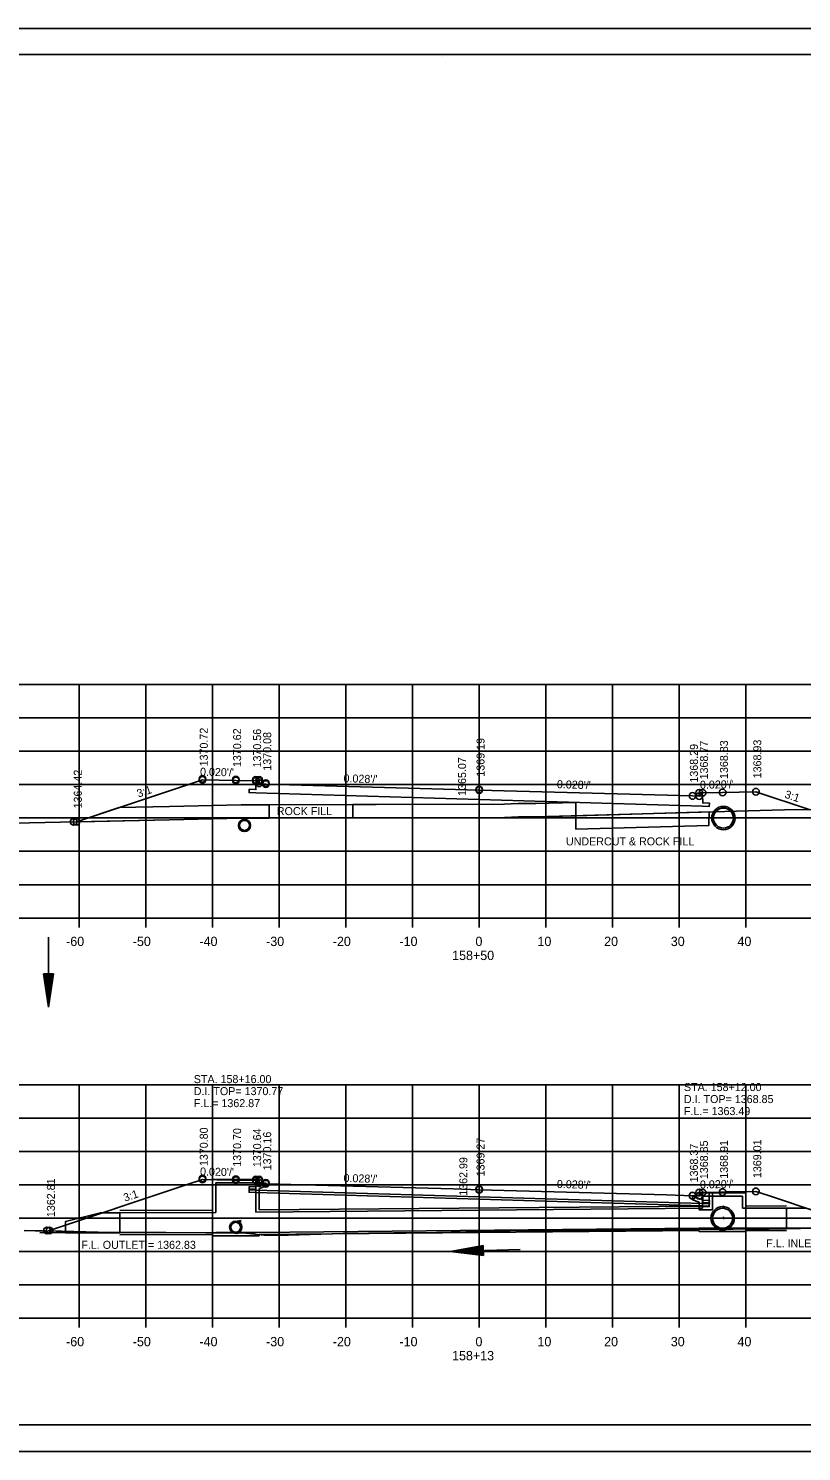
# Model space of a CAD drawing. Extents: x 1374311 to 1383814, y 384102 to 406278.
# Drawn here: x 1381561.1 to 1381677, y 393711.5 to 393924.8 of the extents above; entities that cross this region are included whole.
import ezdxf

# ---------------------------------------------------------------- set-up
doc = ezdxf.new("R2010")
doc.units = 0
for name, color, linetype in [('R_Axis', 7, 'Continuous'), ('R_Axis Annot', 7, 'Continuous'), ('R_Border', 7, 'Continuous'), ('R_Draft', 7, 'Continuous'), ('R_Exist Surface', 7, 'Continuous'), ('R_Fin Surface', 7, 'Continuous'), ('R_Grid', 7, 'Continuous'), ('R_No Plot', 7, 'Continuous'), ('R_Water', 7, 'Continuous'), ('R_Water Annot', 7, 'Continuous'), ('R_Xsect Elev', 7, 'Continuous'), ('R_Xsect Slope', 7, 'Continuous')]:
    doc.layers.add(name, color=color, linetype=linetype)

msp = doc.modelspace()

# ---------------------------------------------------------------- linework, layer by layer
at = {"layer": 'R_Axis'}
for p, q in [((1381488.66, 393791.45), (1381768.66, 393791.45)), ((1381568.66, 393790.05), (1381568.66, 393791.45)), ((1381578.66, 393790.05), (1381578.66, 393791.45)), ((1381588.66, 393790.05), (1381588.66, 393791.45)), ((1381598.66, 393790.05), (1381598.66, 393791.45)), ((1381608.66, 393790.05), (1381608.66, 393791.45)), ((1381618.66, 393790.05), (1381618.66, 393791.45)), ((1381628.66, 393790.05), (1381628.66, 393791.45)), ((1381638.66, 393790.05), (1381638.66, 393791.45)), ((1381648.66, 393790.05), (1381648.66, 393791.45)), ((1381658.66, 393790.05), (1381658.66, 393791.45)), ((1381668.66, 393790.05), (1381668.66, 393791.45)), ((1381488.66, 393731.45), (1381768.66, 393731.45)), ((1381568.66, 393730.05), (1381568.66, 393731.45)), ((1381578.66, 393730.05), (1381578.66, 393731.45)), ((1381588.66, 393730.05), (1381588.66, 393731.45)), ((1381598.66, 393730.05), (1381598.66, 393731.45)), ((1381608.66, 393730.05), (1381608.66, 393731.45)), ((1381618.66, 393730.05), (1381618.66, 393731.45)), ((1381628.66, 393730.05), (1381628.66, 393731.45)), ((1381638.66, 393730.05), (1381638.66, 393731.45)), ((1381648.66, 393730.05), (1381648.66, 393731.45)), ((1381658.66, 393730.05), (1381658.66, 393731.45)), ((1381668.66, 393730.05), (1381668.66, 393731.45))]:
    msp.add_line(p, q, dxfattribs=at)
at = {"layer": 'R_Border'}
for p, q in [((1381470.66, 393920.91), (1381786.84, 393920.91)), ((1381623.18, 393920.65), (1381623.18, 393920.65)), ((1381623.18, 393920.65), (1381623.18, 393920.65)), ((1381786.84, 393715.45), (1381470.66, 393715.45))]:
    msp.add_line(p, q, dxfattribs=at)
at = {"layer": 'R_Draft'}
for p, q in [((1381563.32, 393783.09), (1381564.07, 393778.09)), ((1381564.82, 393783.09), (1381563.32, 393783.09)), ((1381563.45, 393783.09), (1381564.07, 393778.92)), ((1381563.58, 393783.09), (1381564.07, 393779.78)), ((1381563.7, 393783.09), (1381564.07, 393780.62)), ((1381563.83, 393783.09), (1381564.07, 393781.46)), ((1381563.96, 393783.09), (1381564.07, 393782.3)), ((1381564.82, 393783.09), (1381564.07, 393778.09)), ((1381564.32, 393783.09), (1381564.07, 393781.46)), ((1381564.57, 393783.09), (1381564.07, 393779.78)), ((1381564.7, 393783.09), (1381564.07, 393778.92)), ((1381564.45, 393783.09), (1381564.07, 393780.62)), ((1381564.19, 393783.09), (1381564.07, 393782.3)), ((1381629.26, 393742.36), (1381624.28, 393741.47)), ((1381629.3, 393740.86), (1381629.26, 393742.36)), ((1381629.3, 393740.86), (1381624.28, 393741.47)), ((1381629.27, 393742.24), (1381625.12, 393741.5)), ((1381629.3, 393740.99), (1381625.12, 393741.5)), ((1381629.27, 393742.11), (1381625.98, 393741.52)), ((1381629.3, 393741.11), (1381625.98, 393741.52)), ((1381629.27, 393741.98), (1381626.81, 393741.54)), ((1381629.29, 393741.24), (1381626.81, 393741.54)), ((1381629.28, 393741.86), (1381627.66, 393741.57)), ((1381629.29, 393741.37), (1381627.66, 393741.57)), ((1381629.28, 393741.73), (1381628.49, 393741.59)), ((1381629.29, 393741.49), (1381628.49, 393741.59))]:
    msp.add_line(p, q, dxfattribs=at)
at = {"layer": 'R_Exist Surface'}
for p, q in [((1381665.33, 393808.2), (1381665.42, 393808.19)), ((1381665.33, 393804.7), (1381665.42, 393804.69)), ((1381589.14, 393747.32), (1381571.84, 393747.28)), ((1381588.64, 393747.65), (1381574.74, 393747.62)), ((1381665.37, 393748.19), (1381665.22, 393748.19)), ((1381665.42, 393748.26), (1381665.23, 393748.23)), ((1381674.75, 393747.96), (1381668.17, 393747.94)), ((1381674.75, 393748.29), (1381668.67, 393748.27)), ((1381592.95, 393746.13), (1381592.34, 393746.01)), ((1381665.37, 393744.69), (1381665.22, 393744.69)), ((1381665.42, 393746.42), (1381665.23, 393746.39)), ((1381688.32, 393745), (1381668.17, 393744.94)), ((1381674.75, 393744.63), (1381668.67, 393744.61)), ((1381589.15, 393744.32), (1381562.77, 393744.26)), ((1381588.64, 393743.99), (1381574.74, 393743.96)), ((1381592.95, 393744.29), (1381592.34, 393744.17))]:
    msp.add_line(p, q, dxfattribs=at)
for points in [[(1381488.66, 393804.75), (1381501.51, 393804.95), (1381507.33, 393805.03), (1381512.53, 393805.12), (1381537.87, 393805.31), (1381547.17, 393805.41), (1381582.23, 393806.19), (1381592.96, 393806.42), (1381613.21, 393806.48), (1381632.44, 393806.53), (1381634.55, 393806.6), (1381637.17, 393806.62), (1381670.8, 393807.56), (1381676.26, 393807.71), (1381681.36, 393807.65)], [(1381560.41, 393744.62), (1381562.05, 393744.58), (1381563.12, 393744.56), (1381571.5, 393744.38), (1381579.23, 393744.33), (1381581.67, 393744.31), (1381593.66, 393744.23), (1381596.41, 393743.9), (1381600.03, 393743.91), (1381608.27, 393744.14), (1381615.84, 393744.25), (1381622.27, 393744.31), (1381633.3, 393744.54), (1381642.77, 393744.63), (1381651.27, 393744.69), (1381657.46, 393744.74), (1381666.73, 393744.82), (1381672.16, 393744.86), (1381676.83, 393744.9), (1381686.87, 393744.98)]]:
    msp.add_lwpolyline(points, dxfattribs=at)
for centre, radius in [((1381665.29, 393806.44), 1.75), ((1381593.46, 393805.34), 0.917), ((1381665.17, 393746.44), 1.75), ((1381592.14, 393745.09), 0.917)]:
    msp.add_circle(centre, radius, dxfattribs=at)
at = {"layer": 'R_Fin Surface'}
for p, q in [((1381597.15, 393808.43), (1381597.15, 393806.43)), ((1381597.15, 393806.43), (1381597.15, 393808.43)), ((1381609.7, 393808.47), (1381609.7, 393806.47)), ((1381609.7, 393808.47), (1381609.7, 393806.47)), ((1381643.15, 393808.79), (1381643.15, 393804.79)), ((1381643.15, 393806.79), (1381643.15, 393808.79)), ((1381574.68, 393808.02), (1381568.72, 393806.04)), ((1381663.13, 393807.35), (1381643.15, 393806.79)), ((1381643.15, 393806.79), (1381643.15, 393804.79))]:
    msp.add_line(p, q, dxfattribs=at)
for points in [[(1381568.25, 393805.88), (1381587.15, 393812.18), (1381592.15, 393812.08), (1381595.15, 393812.02), (1381595.65, 393812.02), (1381595.66, 393811.52), (1381596.66, 393811.54), (1381628.66, 393810.64), (1381660.66, 393809.75), (1381661.66, 393809.73), (1381661.67, 393810.23), (1381662.17, 393810.23), (1381665.17, 393810.29), (1381670.17, 393810.39), (1381678.28, 393807.68)], [(1381662.17, 393809.87), (1381662.18, 393808.7), (1381663.18, 393808.69), (1381663.17, 393808.19), (1381662.17, 393808.22), (1381628.66, 393809.22), (1381595.15, 393810.23), (1381594.15, 393810.26), (1381594.16, 393810.76), (1381595.16, 393810.71), (1381595.15, 393811.79)], [(1381574.68, 393808.02), (1381582.19, 393808.19), (1381592.94, 393808.42), (1381613.2, 393808.48), (1381632.41, 393808.53), (1381634.51, 393808.6), (1381637.13, 393808.62), (1381643.15, 393808.79)], [(1381597.15, 393808.43), (1381592.94, 393808.42), (1381582.19, 393808.19), (1381574.68, 393808.02)], [(1381643.15, 393808.79), (1381637.13, 393808.62), (1381634.51, 393808.6), (1381632.41, 393808.53), (1381613.2, 393808.48), (1381609.7, 393808.47)], [(1381568.75, 393805.89), (1381582.23, 393806.19), (1381592.96, 393806.42), (1381597.15, 393806.43)], [(1381609.7, 393806.47), (1381613.21, 393806.48), (1381632.44, 393806.53), (1381634.55, 393806.6), (1381637.17, 393806.62), (1381643.15, 393806.79)], [(1381643.15, 393804.78), (1381663.11, 393805.34), (1381663.13, 393807.35)], [(1381643.15, 393804.79), (1381663.11, 393805.34), (1381663.13, 393807.35)], [(1381563.16, 393744.26), (1381584.87, 393751.5), (1381587.15, 393752.26), (1381591.53, 393752.17), (1381592.15, 393752.16), (1381592.52, 393752.15), (1381595.15, 393752.1), (1381595.59, 393752.1), (1381595.65, 393752.1), (1381595.65, 393752.03), (1381595.66, 393751.6), (1381595.78, 393751.6), (1381596.66, 393751.62), (1381624.76, 393750.83), (1381628.66, 393750.72), (1381656.76, 393749.93), (1381660.66, 393749.82), (1381660.78, 393749.82), (1381661.66, 393749.8), (1381661.66, 393749.87), (1381661.67, 393750.3), (1381662.11, 393750.3), (1381662.17, 393750.3), (1381664.8, 393750.36), (1381665.17, 393750.36), (1381665.79, 393750.38), (1381670.17, 393750.46), (1381672.21, 393749.78), (1381686.63, 393744.98)], [(1381662.17, 393749.94), (1381662.18, 393748.78), (1381663.18, 393748.76), (1381663.17, 393748.26), (1381662.17, 393748.29), (1381628.66, 393749.3), (1381595.15, 393750.3), (1381594.15, 393750.33), (1381594.16, 393750.83), (1381595.16, 393750.79), (1381595.15, 393751.86)]]:
    msp.add_lwpolyline(points, dxfattribs=at)
msp.add_arc((1381568.25, 393805.88), 0.5, 1.2895, 18.4349, dxfattribs=at)
at = {"layer": 'R_Grid'}
for p, q in [((1381488.66, 393826.45), (1381768.66, 393826.45)), ((1381568.66, 393791.45), (1381568.66, 393826.45)), ((1381578.66, 393791.45), (1381578.66, 393826.45)), ((1381588.66, 393791.45), (1381588.66, 393826.45)), ((1381598.66, 393791.45), (1381598.66, 393826.45)), ((1381608.66, 393791.45), (1381608.66, 393826.45)), ((1381618.66, 393791.45), (1381618.66, 393826.45)), ((1381628.66, 393791.45), (1381628.66, 393826.45)), ((1381638.66, 393791.45), (1381638.66, 393826.45)), ((1381648.66, 393791.45), (1381648.66, 393826.45)), ((1381658.66, 393791.45), (1381658.66, 393826.45)), ((1381668.66, 393791.45), (1381668.66, 393826.45)), ((1381488.66, 393821.45), (1381768.66, 393821.45)), ((1381488.66, 393816.45), (1381768.66, 393816.45)), ((1381488.66, 393811.45), (1381768.66, 393811.45)), ((1381488.66, 393806.45), (1381768.66, 393806.45)), ((1381488.66, 393801.45), (1381768.66, 393801.45)), ((1381488.66, 393796.45), (1381768.66, 393796.45)), ((1381488.66, 393791.45), (1381768.66, 393791.45)), ((1381488.66, 393766.45), (1381768.66, 393766.45)), ((1381568.66, 393731.45), (1381568.66, 393766.45)), ((1381578.66, 393731.45), (1381578.66, 393766.45)), ((1381588.66, 393731.45), (1381588.66, 393766.45)), ((1381598.66, 393731.45), (1381598.66, 393766.45)), ((1381608.66, 393731.45), (1381608.66, 393766.45)), ((1381618.66, 393731.45), (1381618.66, 393766.45)), ((1381628.66, 393731.45), (1381628.66, 393766.45)), ((1381638.66, 393731.45), (1381638.66, 393766.45)), ((1381648.66, 393731.45), (1381648.66, 393766.45)), ((1381658.66, 393731.45), (1381658.66, 393766.45)), ((1381668.66, 393731.45), (1381668.66, 393766.45)), ((1381488.66, 393761.45), (1381768.66, 393761.45)), ((1381488.66, 393756.45), (1381768.66, 393756.45)), ((1381488.66, 393751.45), (1381768.66, 393751.45)), ((1381488.66, 393746.45), (1381768.66, 393746.45)), ((1381488.66, 393741.45), (1381768.66, 393741.45)), ((1381488.66, 393736.45), (1381768.66, 393736.45)), ((1381488.66, 393731.45), (1381768.66, 393731.45))]:
    msp.add_line(p, q, dxfattribs=at)
at = {"layer": 'R_No Plot'}
for p, q in [((1381458.26, 393924.81), (1381791.59, 393924.81)), ((1381458.26, 393711.48), (1381791.59, 393711.48))]:
    msp.add_line(p, q, dxfattribs=at)
for points in [[(1381458.25, 393924.81), (1381791.59, 393924.81), (1381791.59, 393711.47), (1381458.25, 393711.47)], [(1381704.58, 393920.91), (1381704.58, 393911.03), (1381740.31, 393911.03), (1381740.31, 393908.11), (1381763.51, 393908.11), (1381763.51, 393884.9), (1381786.84, 393884.9), (1381786.84, 393715.45), (1381470.66, 393715.45), (1381470.66, 393920.91)], [(1381564.22, 393744.61), (1381564.22, 393744.54), (1381571.5, 393744.38), (1381579.23, 393744.33), (1381581.67, 393744.31), (1381593.66, 393744.23), (1381596.41, 393743.9), (1381600.03, 393743.91), (1381608.27, 393744.14), (1381615.84, 393744.25), (1381622.27, 393744.31), (1381633.3, 393744.54), (1381642.77, 393744.63), (1381651.27, 393744.69), (1381657.46, 393744.74), (1381666.73, 393744.82), (1381672.16, 393744.86), (1381676.83, 393744.9), (1381686.63, 393744.98), (1381672.21, 393749.78), (1381670.17, 393750.46), (1381665.79, 393750.38), (1381665.17, 393750.36), (1381664.8, 393750.36), (1381662.17, 393750.3), (1381662.18, 393749.14), (1381663.18, 393749.12), (1381663.17, 393748.62), (1381662.17, 393748.65), (1381628.66, 393749.66), (1381595.15, 393750.66), (1381594.15, 393750.69), (1381594.16, 393751.19), (1381595.16, 393751.15), (1381595.15, 393752.1), (1381595.15, 393752.1), (1381592.52, 393752.15), (1381592.15, 393752.16), (1381591.53, 393752.17), (1381587.15, 393752.26), (1381584.87, 393751.5)]]:
    msp.add_lwpolyline(points, close=True, dxfattribs=at)
for centre in [(1381587.15, 393812.31), (1381587.15, 393812.31), (1381587.15, 393812.18), (1381592.15, 393812.21), (1381592.15, 393812.21), (1381592.15, 393812.08), (1381595.15, 393812.15), (1381595.15, 393812.15), (1381595.15, 393812.02), (1381595.65, 393812.15), (1381595.65, 393812.15), (1381595.65, 393812.02), (1381595.66, 393811.65), (1381596.66, 393811.67), (1381596.66, 393811.67), (1381596.66, 393811.54), (1381628.66, 393810.71), (1381628.66, 393810.71), (1381628.66, 393810.64), (1381661.67, 393810.23), (1381661.67, 393810.23), (1381661.67, 393810.23), (1381662.17, 393810.23), (1381662.17, 393810.23), (1381662.17, 393810.23), (1381665.17, 393810.29), (1381665.17, 393810.29), (1381665.17, 393810.29), (1381670.17, 393810.39), (1381670.17, 393810.39), (1381670.17, 393810.39), (1381660.66, 393809.75), (1381660.66, 393809.75), (1381660.66, 393809.75), (1381661.66, 393809.73), (1381567.83, 393805.87), (1381567.83, 393805.87), (1381567.84, 393805.87), (1381567.84, 393805.87), (1381568.25, 393805.88), (1381568.25, 393805.88), (1381587.15, 393752.39), (1381587.15, 393752.38), (1381587.15, 393752.26), (1381592.15, 393752.29), (1381592.15, 393752.28), (1381592.15, 393752.16), (1381595.15, 393752.23), (1381595.15, 393752.22), (1381595.15, 393752.1), (1381595.65, 393752.23), (1381595.65, 393752.22), (1381595.65, 393752.1), (1381595.66, 393751.72), (1381596.66, 393751.75), (1381596.66, 393751.74), (1381596.66, 393751.62), (1381628.66, 393750.79), (1381628.66, 393750.78), (1381628.66, 393750.72), (1381665.17, 393750.37), (1381665.17, 393750.36), (1381665.17, 393750.36), (1381670.17, 393750.47), (1381670.17, 393750.46), (1381670.17, 393750.46), (1381660.66, 393749.83), (1381660.66, 393749.82), (1381660.66, 393749.82), (1381661.66, 393749.8), (1381661.67, 393750.31), (1381661.67, 393750.3), (1381661.67, 393750.3), (1381662.17, 393750.31), (1381662.17, 393750.3), (1381662.17, 393750.3), (1381563.83, 393744.61), (1381563.83, 393744.61), (1381563.84, 393744.62), (1381563.84, 393744.62), (1381564.22, 393744.61), (1381564.22, 393744.61)]:
    msp.add_circle(centre, 0.5, dxfattribs=at)
at = {"layer": 'R_Water'}
for p, q in [((1381665.33, 393807.95), (1381665.42, 393807.94)), ((1381665.33, 393804.95), (1381665.42, 393804.94)), ((1381564.07, 393788.6), (1381564.07, 393778.09)), ((1381588.64, 393752.25), (1381595.39, 393752.25)), ((1381588.64, 393750.75), (1381588.64, 393752.25)), ((1381589.14, 393750.75), (1381589.14, 393751.75)), ((1381589.14, 393751.75), (1381595.14, 393751.75)), ((1381595.47, 393752.09), (1381595.14, 393751.75)), ((1381596.64, 393751.77), (1381595.14, 393751.25)), ((1381595.14, 393750.75), (1381595.14, 393751.25)), ((1381595.47, 393752.09), (1381595.39, 393752.25)), ((1381596.64, 393751.25), (1381595.64, 393750.9)), ((1381595.64, 393750.75), (1381595.64, 393750.9)), ((1381660.67, 393749.75), (1381662.17, 393749.23)), ((1381660.67, 393749.22), (1381661.67, 393748.87)), ((1381661.67, 393748.73), (1381661.67, 393748.87)), ((1381661.84, 393750.06), (1381661.92, 393750.23)), ((1381661.84, 393750.06), (1381662.17, 393749.73)), ((1381668.67, 393750.23), (1381661.92, 393750.23)), ((1381668.17, 393749.73), (1381662.17, 393749.73)), ((1381662.17, 393748.73), (1381662.17, 393749.23)), ((1381668.17, 393748.73), (1381668.17, 393749.73)), ((1381668.67, 393748.73), (1381668.67, 393750.23)), ((1381662.17, 393747.94), (1381595.14, 393747.36)), ((1381661.67, 393748.27), (1381595.64, 393747.69)), ((1381665.37, 393747.94), (1381665.22, 393747.94)), ((1381665.42, 393748.09), (1381665.23, 393748.06)), ((1381665.42, 393746.59), (1381665.23, 393746.56)), ((1381592.95, 393745.96), (1381592.34, 393745.84)), ((1381592.95, 393744.46), (1381592.34, 393744.34)), ((1381661.59, 393744.94), (1381595.14, 393744.32)), ((1381661.67, 393744.61), (1381595.64, 393744.03)), ((1381665.37, 393744.94), (1381665.22, 393744.94)), ((1381634.79, 393741.76), (1381624.28, 393741.47))]:
    msp.add_line(p, q, dxfattribs=at)
for points in [[(1381596.64, 393751.25), (1381596.64, 393751.77)], [(1381588.64, 393747.65), (1381588.64, 393750.75)], [(1381589.14, 393747.32), (1381589.14, 393750.75)], [(1381595.14, 393750.75), (1381595.14, 393747.36)], [(1381595.64, 393750.75), (1381595.64, 393747.69)], [(1381660.67, 393749.22), (1381660.67, 393749.75)], [(1381663.67, 393750.22), (1381663.67, 393747.69), (1381661.67, 393747.69), (1381661.67, 393748.19), (1381663.17, 393748.19), (1381663.17, 393750.21)], [(1381661.67, 393748.27), (1381661.67, 393748.73)], [(1381662.17, 393747.94), (1381662.17, 393748.73)], [(1381668.17, 393748.73), (1381668.17, 393747.94)], [(1381668.67, 393748.73), (1381668.67, 393748.27)], [(1381668.17, 393744.94), (1381668.17, 393744.94), (1381665.17, 393744.94), (1381661.59, 393744.94)], [(1381668.67, 393744.61), (1381668.67, 393744.44), (1381665.17, 393744.44), (1381661.67, 393744.44), (1381661.67, 393744.61)], [(1381595.64, 393744.03), (1381595.64, 393743.82), (1381592.14, 393743.82), (1381588.64, 393743.82), (1381588.64, 393743.99)], [(1381595.14, 393744.32), (1381592.14, 393744.32), (1381589.15, 393744.32)]]:
    msp.add_lwpolyline(points, dxfattribs=at)
for points in [[(1381574.74, 393747.28), (1381574.74, 393744.28), (1381566.59, 393744.28), (1381566.59, 393745.95), (1381571.84, 393747.28)], [(1381674.75, 393747.97), (1381674.75, 393744.97), (1381682.9, 393744.97), (1381682.9, 393746.64), (1381677.65, 393747.97)]]:
    msp.add_lwpolyline(points, close=True, dxfattribs=at)
for centre, radius in [((1381665.29, 393806.44), 1.5), ((1381593.46, 393805.34), 0.75), ((1381665.17, 393746.44), 1.5), ((1381592.14, 393745.09), 0.75)]:
    msp.add_circle(centre, radius, dxfattribs=at)

# ---------------------------------------------------------------- texts
at = {"layer": 'R_Axis Annot'}
for s, p in [('-60', (1381566.7, 393787.25)), ('-50', (1381576.7, 393787.25)), ('-40', (1381586.7, 393787.25)), ('-30', (1381596.7, 393787.25)), ('-20', (1381606.7, 393787.25)), ('-10', (1381616.7, 393787.25)), ('0', (1381628.1, 393787.25)), ('10', (1381637.4, 393787.25)), ('20', (1381647.4, 393787.25)), ('30', (1381657.4, 393787.25)), ('40', (1381667.4, 393787.25)), ('158+50', (1381624.6, 393785.15)), ('-60', (1381566.7, 393727.25)), ('-50', (1381576.7, 393727.25)), ('-40', (1381586.7, 393727.25)), ('-30', (1381596.7, 393727.25)), ('-20', (1381606.7, 393727.25)), ('-10', (1381616.7, 393727.25)), ('0', (1381628.1, 393727.25)), ('10', (1381637.4, 393727.25)), ('20', (1381647.4, 393727.25)), ('30', (1381657.4, 393727.25)), ('40', (1381667.4, 393727.25)), ('158+13', (1381624.59, 393725.15))]:
    msp.add_text(s, height=1.4, dxfattribs=at).set_placement(p)
at = {"layer": 'R_Fin Surface'}
for s, p in [('ROCK FILL', (1381598.31, 393806.88)), ('UNDERCUT & ROCK FILL', (1381641.67, 393802.34))]:
    msp.add_text(s, height=1.2, dxfattribs=at).set_placement(p)
at = {"layer": 'R_Water'}
for s, p in [('F.L. OUTLET = 1362.83', (1381568.99, 393741.86)), ('F.L. INLET = 1363.52', (1381671.7, 393742.08))]:
    msp.add_text(s, height=1.2, rotation=360, dxfattribs=at).set_placement(p)
at = {"layer": 'R_Water Annot'}
for s, p in [('STA. 158+16.00', (1381585.85, 393766.7)), ('D.I. TOP= 1370.77', (1381585.85, 393764.9)), ('STA. 158+12.00', (1381659.37, 393765.51)), ('F.L.= 1362.87', (1381585.85, 393763.1)), ('D.I. TOP= 1368.85', (1381659.37, 393763.71)), ('F.L.= 1363.49', (1381659.37, 393761.91))]:
    msp.add_text(s, height=1.2, dxfattribs=at).set_placement(p)
at = {"layer": 'R_Xsect Elev'}
for s, p in [('1370.72', (1381587.95, 393814.18)), ('1370.62', (1381592.95, 393814.08)), ('1370.56', (1381595.95, 393814.02)), ('1370.08', (1381597.46, 393813.54)), ('1369.19', (1381629.46, 393812.64)), ('1368.29', (1381661.46, 393811.75)), ('1368.77', (1381662.97, 393812.23)), ('1368.83', (1381665.97, 393812.29)), ('1368.93', (1381670.97, 393812.39)), ('1365.07', (1381626.69, 393809.76)), ('1364.42', (1381569.05, 393807.88)), ('1370.80', (1381587.95, 393754.26)), ('1370.70', (1381592.95, 393754.16)), ('1370.64', (1381595.95, 393754.1)), ('1370.16', (1381597.46, 393753.62)), ('1369.27', (1381629.46, 393752.72)), ('1368.37', (1381661.46, 393751.82)), ('1368.85', (1381662.97, 393752.3)), ('1368.91', (1381665.97, 393752.36)), ('1369.01', (1381670.97, 393752.46)), ('1362.99', (1381626.88, 393749.81)), ('1362.81', (1381565.02, 393746.61))]:
    msp.add_text(s, height=1.2, rotation=90, dxfattribs=at).set_placement(p)
at = {"layer": 'R_Xsect Slope'}
for s, rotation, p in [("0.020'/'", 358.8542, (1381586.78, 393812.79)), ("0.028'/'", 358.3961, (1381608.3, 393811.81)), ('3:1', 18.4349, (1381577.54, 393809.5)), ("0.028'/'", 358.3961, (1381640.3, 393810.92)), ("0.020'/'", 1.1458, (1381661.78, 393810.82)), ('3:1', 341.5651, (1381674.38, 393809.51)), ("0.020'/'", 358.8542, (1381586.78, 393752.86)), ("0.028'/'", 358.3961, (1381608.3, 393751.89)), ("0.028'/'", 358.3961, (1381640.3, 393750.99)), ("0.020'/'", 1.1458, (1381661.78, 393750.9)), ('3:1', 18.4349, (1381575.53, 393748.91))]:
    msp.add_text(s, height=1.2, rotation=rotation, dxfattribs=at).set_placement(p)

doc.saveas('drawing.dxf')
